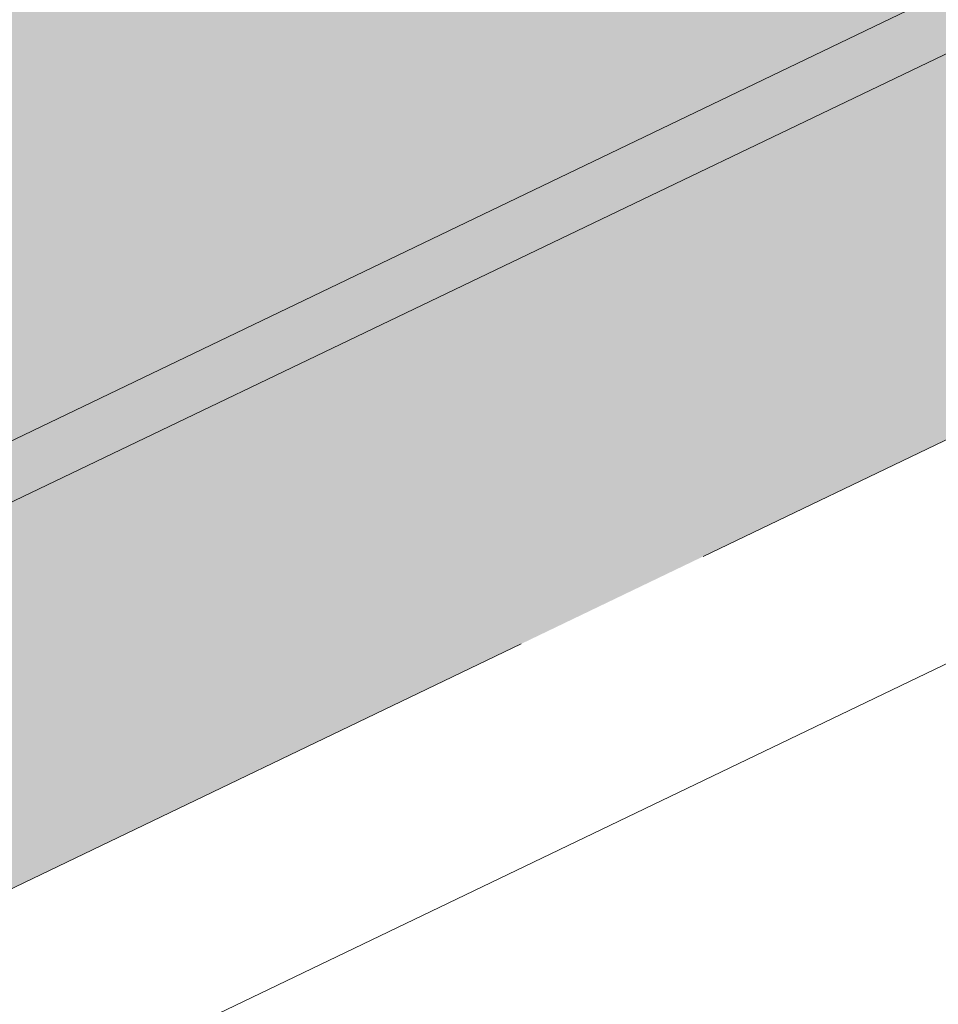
# Model space of a CAD drawing. Header units: metres. Extents: x 163628 to 167676, y 402708 to 405373.
# Tile 441 of 656: x 166381.906 to 166382.817, y 404365.705 to 404366.68. Entities that reach past the tile are written whole.
import ezdxf

# ---------------------------------------------------------------- set-up
doc = ezdxf.new("R2010")
doc.units = ezdxf.units.M
doc.linetypes.add('X-CA190022.004-UO-DWM_Snelfietsroute$0$VH-OPSLUITBAND_150X250', pattern=[24, 16, -2, 4, -2])
doc.layers.add('X-CA190022.004-UO-ARC_Arcering$0$N-WE-VH-VERHARDING-FIETSSTRAAT_GRIJS-A', color=251, linetype='Continuous', lineweight=0, transparency=0.5)
doc.layers.add('X-CA190022.004-UO-ARC_Arcering$0$N-WE-VH-VERHARDING-FIETSSTRAAT_ROOD-A', color=13, linetype='Continuous', lineweight=0, transparency=0.5)
for name, color, linetype, lineweight in [('X-CA190022.004-UO-BGT_Ondergrond$0$GE_314_WGDRijbaanLokaleweg_Vlak_GEM', 253, 'Continuous', 9), ('X-CA190022.004-UO-BGT_Ondergrond$0$GE_479_BTDGroenvoorziening_grasenkruida_GEM', 253, 'Continuous', 9), ('X-CA190022.004-UO-DWM_Snelfietsroute$0$N-WE-VH-KANTOPSLUITING_ACHTERKANTBAND-G', 7, 'Continuous', 18), ('X-CA190022.004-UO-DWM_Snelfietsroute$0$N-WE-VH-KANTOPSLUITING_OPSLUITBAND_200X250-G', 7, 'X-CA190022.004-UO-DWM_Snelfietsroute$0$VH-OPSLUITBAND_150X250', 18), ('X-CA190022.004-UO-DWM_Snelfietsroute$0$N-WE-VH-VERHARDING-G', 7, 'Continuous', 18)]:
    doc.layers.add(name, color=color, linetype=linetype, lineweight=lineweight)

msp = doc.modelspace()

# ---------------------------------------------------------------- hatches: boundary and pattern name
at = {"layer": 'X-CA190022.004-UO-ARC_Arcering$0$N-WE-VH-VERHARDING-FIETSSTRAAT_GRIJS-A'}
h = msp.add_hatch(color=256, dxfattribs=at)
h.dxf.hatch_style = 1
h.paths.add_polyline_path([(166375.98421, 404363.4227), (166371.47698, 404361.25825), (166366.96974, 404359.0938), (166362.46251, 404356.92935), (166357.95528, 404354.7649), (166353.44804, 404352.60045), (166349.02122, 404350.47461), (166349.19438, 404350.11403), (166353.6212, 404352.23987), (166358.12843, 404354.40432), (166362.63567, 404356.56877), (166367.1429, 404358.73322), (166371.65013, 404360.89767), (166376.15737, 404363.06212), (166380.6646, 404365.22657), (166381.67936, 404365.71388), (166385.17184, 404367.39102), (166389.67907, 404369.55547), (166394.1863, 404371.71992), (166394.95353, 404372.08836), (166394.78037, 404372.44893), (166394.01315, 404372.0805), (166389.50591, 404369.91605), (166384.99868, 404367.7516), (166381.50621, 404366.07446), (166380.49145, 404365.58715)])
at = {"layer": 'X-CA190022.004-UO-ARC_Arcering$0$N-WE-VH-VERHARDING-FIETSSTRAAT_ROOD-A'}
h = msp.add_hatch(color=256, dxfattribs=at)
h.dxf.hatch_style = 1
h.paths.add_polyline_path([(166384.99868, 404367.7516), (166389.50591, 404369.91605), (166394.01315, 404372.0805), (166394.78037, 404372.44893), (166393.04881, 404376.05472), (166392.07379, 404375.5865), (166387.56656, 404373.42205), (166383.05933, 404371.2576), (166378.55209, 404369.09315), (166374.04486, 404366.9287), (166369.53763, 404364.76425), (166365.03039, 404362.5998), (166360.52316, 404360.43535), (166356.01593, 404358.2709), (166351.50869, 404356.10645), (166347.28966, 404354.0804), (166349.02122, 404350.47461), (166353.44804, 404352.60045), (166357.95528, 404354.7649), (166362.46251, 404356.92935), (166366.96974, 404359.0938), (166371.47698, 404361.25825), (166375.98421, 404363.4227), (166380.49145, 404365.58715), (166381.50621, 404366.07446)])

# ---------------------------------------------------------------- linework, layer by layer
at = {"layer": 'X-CA190022.004-UO-BGT_Ondergrond$0$GE_314_WGDRijbaanLokaleweg_Vlak_GEM', "flags": 128}
msp.add_lwpolyline([(166395.93, 404372.931), (166347.44, 404349.677), (166346.785, 404349.363), (166343.066, 404348.641)], dxfattribs=at)
at = {"layer": 'X-CA190022.004-UO-BGT_Ondergrond$0$GE_479_BTDGroenvoorziening_grasenkruida_GEM', "flags": 128}
msp.add_lwpolyline([(166347.44, 404349.677), (166395.93, 404372.931), (166396.473, 404373.191), (166397.512, 404374.011), (166399.016, 404373.577), (166400.074, 404373.506), (166401.718, 404374.067), (166403.307, 404375.13), (166404.339, 404376.166), (166404.857, 404377.393), (166405.425, 404377.532), (166406.172, 404377.889), (166407.485, 404378.518), (166446.798, 404397.341)], dxfattribs=at)
at = {"layer": 'X-CA190022.004-UO-DWM_Snelfietsroute$0$N-WE-VH-KANTOPSLUITING_ACHTERKANTBAND-G', "ltscale": 0.2, "flags": 128}
msp.add_lwpolyline([(166459.17723, 404402.70781), (166270.42324, 404312.06492)], dxfattribs=at)
at = {"layer": 'X-CA190022.004-UO-DWM_Snelfietsroute$0$N-WE-VH-KANTOPSLUITING_OPSLUITBAND_200X250-G', "ltscale": 0.1, "flags": 128}
msp.add_lwpolyline([(166515.19163, 404426.92401), (166514.49728, 404426.38883), (166513.58518, 404425.74872), (166513.49101, 404425.6864), (166512.63338, 404425.14919), (166511.65846, 404424.60138), (166510.88934, 404424.21298), (166478.78145, 404408.76866), (166478.15851, 404408.48183), (166477.11431, 404408.0564), (166476.70909, 404407.9091), (166476.03753, 404407.68589), (166474.95259, 404407.37886), (166474.5562, 404407.28268), (166465.83722, 404405.25883), (166465.21095, 404405.10693), (166464.31052, 404404.86537), (166463.41819, 404404.59843), (166462.53156, 404404.30536), (166462.40156, 404404.26), (166461.65864, 404403.98881), (166460.79204, 404403.64631), (166459.93596, 404403.27935), (166459.09193, 404402.88871), (166270.33529, 404312.24455), (166269.85752, 404312.00615), (166269.08486, 404311.58106), (166268.33609, 404311.11891), (166267.61136, 404310.61992), (166266.91185, 404310.08486), (166266.34197, 404309.60577), (166266.24425, 404309.51937), (166265.59915, 404308.9148), (166264.988, 404308.28177), (166264.40925, 404307.619), (166263.86434, 404306.92812), (166263.3526, 404306.20799), (166263.2099, 404305.99279), (166262.76669, 404305.33926), (166262.09999, 404304.44127), (166261.38831, 404303.57659), (166260.6343, 404302.74857), (166260.50676, 404302.62186)], dxfattribs=at)
at = {"layer": 'X-CA190022.004-UO-DWM_Snelfietsroute$0$N-WE-VH-VERHARDING-G', "flags": 128}
msp.add_lwpolyline([(166458.92108, 404403.2504), (166270.15941, 404312.60382)], dxfattribs=at)

doc.saveas('drawing.dxf')
